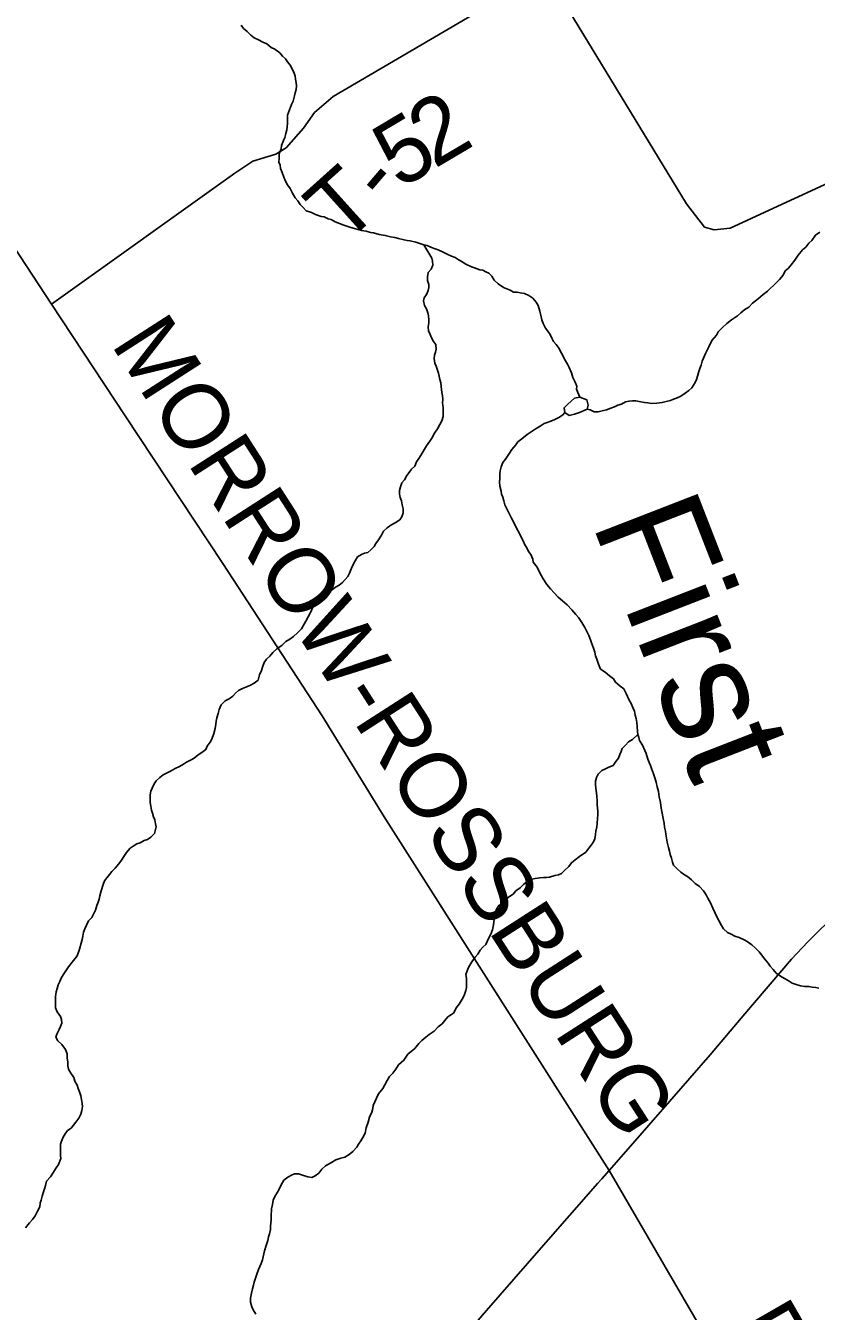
# Model space of a CAD drawing. Extents: x 0 to 1064, y 0 to 440.
# Drawn here: x 324.39 to 335.34, y 79.88 to 97.69 of the extents above; entities that cross this region are included whole.
import ezdxf

# ---------------------------------------------------------------- set-up
doc = ezdxf.new("R2010")
doc.units = 0
for name, color, linetype in [('GM_X_County_Road', 7, 'Continuous'), ('GM_X_County_Road_Text', 7, 'Continuous'), ('GM_X_Minor_Lake', 7, 'Continuous'), ('GM_X_Minor_River', 7, 'Continuous'), ('GM_X_Minor_River_Text', 7, 'Continuous'), ('GM_X_State_Route', 7, 'Continuous'), ('GM_X_Township_Road', 7, 'Continuous'), ('GM_X_Township_Road_Text', 7, 'Continuous')]:
    doc.layers.add(name, color=color, linetype=linetype)

msp = doc.modelspace()

# ---------------------------------------------------------------- linework, layer by layer
at = {"layer": 'GM_X_County_Road'}
msp.add_lwpolyline([(323.769, 95.318), (324.747, 93.833), (325.767, 92.285), (327.123, 90.24), (328.496, 88.128), (329.357, 86.729), (332.472, 81.833), (334.396, 78.519)], dxfattribs=at)
at = {"layer": 'GM_X_Minor_Lake'}
for points in [[(331.99, 92.528), (331.897, 92.445), (331.847, 92.397), (331.858, 92.33), (331.919, 92.292), (331.992, 92.309), (332.06, 92.332)], [(332.06, 92.332), (332.165, 92.379), (332.178, 92.433), (332.161, 92.507), (332.064, 92.545), (331.99, 92.528)]]:
    msp.add_lwpolyline(points, dxfattribs=at)
at = {"layer": 'GM_X_Minor_River'}
for points in [[(327.373, 97.696), (327.408, 97.653), (327.456, 97.609), (327.509, 97.559), (327.557, 97.522), (327.617, 97.496), (327.677, 97.464), (327.731, 97.438), (327.791, 97.388), (327.839, 97.363), (327.911, 97.312), (327.946, 97.269), (327.988, 97.231), (328.017, 97.188), (328.053, 97.145), (328.088, 97.083), (328.111, 97.034), (328.122, 96.991), (328.127, 96.948), (328.138, 96.899), (328.143, 96.857), (328.136, 96.808), (328.123, 96.76), (328.115, 96.718), (328.095, 96.645), (328.07, 96.597), (328.044, 96.525), (328.018, 96.452), (328.016, 96.398), (328.015, 96.337), (328.006, 96.246), (327.993, 96.198), (327.979, 96.143), (327.96, 96.101), (327.934, 96.029), (327.927, 95.986), (327.901, 95.914), (327.899, 95.853), (327.898, 95.799), (327.915, 95.756), (327.92, 95.713), (327.943, 95.658), (327.966, 95.59), (327.989, 95.535), (328.018, 95.486), (328.053, 95.436), (328.088, 95.368), (328.123, 95.307), (328.159, 95.263), (328.194, 95.214), (328.235, 95.17), (328.277, 95.127), (328.349, 95.101), (328.403, 95.075), (328.482, 95.049), (328.524, 95.042), (328.579, 95.016), (328.621, 95.003), (328.675, 94.971), (328.735, 94.952), (328.795, 94.926), (328.838, 94.913), (328.892, 94.893), (328.946, 94.88), (329.043, 94.853), (329.104, 94.845), (329.164, 94.826), (329.207, 94.819), (329.285, 94.798), (329.37, 94.784), (329.443, 94.764), (329.503, 94.757), (329.552, 94.743), (329.63, 94.723), (329.673, 94.716), (329.715, 94.709), (329.794, 94.689), (329.836, 94.676), (329.903, 94.656), (329.951, 94.643), (330.011, 94.617), (330.06, 94.597), (330.102, 94.584), (330.174, 94.552), (330.228, 94.526), (330.288, 94.495), (330.337, 94.481), (330.379, 94.45), (330.433, 94.418)], [(334.746, 94.089), (334.828, 94.172), (334.878, 94.232), (334.91, 94.292), (334.953, 94.333), (334.991, 94.375), (335.041, 94.441), (335.086, 94.513), (335.148, 94.584), (335.192, 94.62), (335.236, 94.679), (335.279, 94.715), (335.33, 94.787), (335.386, 94.828)], [(329.903, 94.656), (330.014, 94.471), (330.025, 94.428), (330.03, 94.373), (330.004, 94.319), (329.966, 94.271), (329.953, 94.211), (329.957, 94.162), (329.974, 94.107), (329.973, 94.064), (329.966, 94.022), (329.941, 93.968), (329.909, 93.92), (329.902, 93.878), (329.912, 93.816), (329.942, 93.767), (329.959, 93.712), (329.97, 93.669), (329.974, 93.614), (329.973, 93.572), (329.966, 93.517), (329.971, 93.462), (329.994, 93.413), (330.011, 93.364), (330.04, 93.315), (330.069, 93.272), (330.074, 93.211), (330.067, 93.168), (330.054, 93.126), (330.046, 93.078), (330.057, 93.016), (330.074, 92.974), (330.091, 92.931), (330.108, 92.875), (330.119, 92.833), (330.124, 92.79), (330.141, 92.741), (330.146, 92.692), (330.151, 92.649), (330.156, 92.607), (330.161, 92.564), (330.166, 92.515), (330.165, 92.461), (330.17, 92.406), (330.174, 92.351), (330.173, 92.278), (330.153, 92.218), (330.127, 92.164), (330.095, 92.104), (330.051, 92.044), (330.013, 91.978), (329.987, 91.936), (329.943, 91.87), (329.912, 91.822), (329.88, 91.768), (329.835, 91.696), (329.804, 91.648), (329.778, 91.588), (329.734, 91.547), (329.703, 91.499), (329.671, 91.457), (329.639, 91.397), (329.602, 91.355), (329.582, 91.301), (329.569, 91.253), (329.567, 91.198), (329.579, 91.155), (329.596, 91.106), (329.606, 91.051), (329.617, 90.996), (329.616, 90.942), (329.602, 90.887), (329.571, 90.845), (329.509, 90.804), (329.447, 90.769), (329.398, 90.734), (329.348, 90.687), (329.316, 90.633), (329.278, 90.567), (329.24, 90.519), (329.215, 90.477), (329.171, 90.429), (329.127, 90.394), (329.085, 90.383), (329.041, 90.366), (328.986, 90.33), (328.954, 90.276), (328.928, 90.228), (328.903, 90.174), (328.877, 90.108), (328.851, 90.06), (328.814, 90.018), (328.776, 89.977), (328.733, 89.941), (328.683, 89.912), (328.634, 89.877), (328.578, 89.842), (328.535, 89.818), (328.491, 89.789), (328.448, 89.754), (328.404, 89.706)], [(330.433, 94.418), (330.487, 94.386), (330.565, 94.348), (330.607, 94.335), (330.679, 94.309), (330.722, 94.302), (330.764, 94.282), (330.806, 94.263), (330.848, 94.22), (330.877, 94.164), (330.936, 94.114), (331.008, 94.064), (331.099, 94.025), (331.147, 94), (331.195, 93.998), (331.238, 93.991), (331.298, 93.978), (331.358, 93.952), (331.412, 93.914), (331.46, 93.858), (331.489, 93.815), (331.511, 93.735), (331.528, 93.656), (331.539, 93.613), (331.556, 93.564), (331.591, 93.502), (331.62, 93.459), (331.655, 93.41), (331.679, 93.36), (331.702, 93.317), (331.737, 93.274), (331.779, 93.218), (331.796, 93.175), (331.825, 93.132), (331.854, 93.07), (331.895, 93.003), (331.918, 92.953), (331.947, 92.88), (331.97, 92.818), (331.998, 92.751), (332.021, 92.696), (332.02, 92.653), (332.037, 92.61), (332.064, 92.545)], [(332.165, 92.379), (332.208, 92.369), (332.262, 92.343), (332.317, 92.342), (332.372, 92.353), (332.433, 92.369), (332.495, 92.392), (332.544, 92.409), (332.593, 92.432), (332.642, 92.449), (332.698, 92.479), (332.747, 92.49), (332.795, 92.494), (332.838, 92.493), (332.911, 92.479), (332.959, 92.472), (333.008, 92.465), (333.062, 92.458), (333.129, 92.462), (333.203, 92.472), (333.258, 92.483), (333.319, 92.5), (333.362, 92.517), (333.405, 92.528), (333.461, 92.557), (333.522, 92.599), (333.572, 92.634), (333.616, 92.675), (333.66, 92.747), (333.679, 92.789), (333.699, 92.85), (333.712, 92.898), (333.726, 92.94), (333.745, 92.988), (333.759, 93.043), (333.778, 93.085), (333.804, 93.151), (333.849, 93.241), (333.894, 93.331), (333.956, 93.403), (333.982, 93.451), (334.038, 93.51), (334.1, 93.564), (334.163, 93.617), (334.249, 93.669), (334.293, 93.711), (334.349, 93.758), (334.404, 93.793), (334.454, 93.847), (334.541, 93.912), (334.603, 93.965), (334.665, 94.012), (334.703, 94.054), (334.746, 94.089)], [(331.858, 92.33), (331.823, 92.293), (331.773, 92.264), (331.718, 92.235), (331.662, 92.212), (331.613, 92.195), (331.57, 92.177), (331.514, 92.142), (331.446, 92.101), (331.403, 92.072), (331.335, 92.025), (331.261, 91.966), (331.205, 91.925), (331.179, 91.883), (331.123, 91.817), (331.091, 91.769), (331.034, 91.686), (330.997, 91.638), (330.977, 91.578), (330.963, 91.523), (330.956, 91.481), (330.955, 91.414), (330.954, 91.371), (330.958, 91.31), (330.975, 91.243), (330.98, 91.201), (330.997, 91.158), (331.014, 91.108), (331.025, 91.054), (331.048, 91.004), (331.071, 90.961), (331.094, 90.912), (331.118, 90.869), (331.153, 90.807), (331.181, 90.74), (331.228, 90.653), (331.251, 90.604), (331.28, 90.555), (331.303, 90.5), (331.333, 90.456), (331.356, 90.407), (331.385, 90.364), (331.414, 90.302), (331.419, 90.26), (331.472, 90.191), (331.513, 90.111), (331.536, 90.068), (331.559, 90.025), (331.606, 89.951), (331.659, 89.889), (331.707, 89.833), (331.766, 89.771), (331.826, 89.721), (331.891, 89.665), (331.956, 89.596), (332.01, 89.534), (332.045, 89.491), (332.092, 89.423), (332.133, 89.355), (332.168, 89.287), (332.191, 89.244), (332.214, 89.182), (332.225, 89.14), (332.254, 89.066), (332.271, 89.011), (332.282, 88.962), (332.299, 88.913), (332.321, 88.845), (332.35, 88.778), (332.416, 88.734), (332.476, 88.684), (332.529, 88.64), (332.559, 88.597), (332.624, 88.54), (332.672, 88.503), (332.707, 88.441), (332.741, 88.355), (332.776, 88.299), (332.799, 88.244), (332.823, 88.195), (332.833, 88.14), (332.844, 88.091), (332.855, 88.036), (332.86, 87.981), (332.864, 87.914), (332.869, 87.872), (332.88, 87.829), (332.891, 87.786), (332.933, 87.724), (332.967, 87.65), (332.984, 87.607), (333.007, 87.528), (333.024, 87.485), (333.041, 87.442), (333.058, 87.399), (333.087, 87.325), (333.104, 87.27), (333.121, 87.209), (333.137, 87.148)], [(328.404, 89.706), (328.379, 89.664), (328.353, 89.604), (328.327, 89.544), (328.302, 89.502), (328.27, 89.442), (328.232, 89.376), (328.212, 89.334), (328.156, 89.28), (328.1, 89.227), (328.05, 89.192), (327.995, 89.157), (327.945, 89.109), (327.871, 89.056), (327.815, 89.009), (327.771, 88.955), (327.727, 88.914), (327.695, 88.866), (327.676, 88.818), (327.656, 88.757), (327.63, 88.697), (327.61, 88.625), (327.554, 88.583), (327.505, 88.554), (327.462, 88.537), (327.394, 88.508), (327.339, 88.479), (327.295, 88.444), (327.258, 88.402), (327.208, 88.367), (327.153, 88.338), (327.097, 88.284), (327.071, 88.218), (327.057, 88.164), (327.037, 88.103), (327.03, 88.055), (327.023, 88.012), (327.015, 87.952), (326.995, 87.885), (326.969, 87.807), (326.944, 87.765), (326.906, 87.711), (326.886, 87.663), (326.83, 87.622), (326.781, 87.587), (326.725, 87.545), (326.682, 87.522), (326.62, 87.487), (326.577, 87.458), (326.521, 87.429), (326.46, 87.4), (326.398, 87.365), (326.349, 87.342), (326.293, 87.313), (326.25, 87.277), (326.2, 87.23), (326.168, 87.188), (326.142, 87.128), (326.123, 87.086), (326.116, 87.037), (326.114, 86.976), (326.113, 86.928), (326.124, 86.879), (326.135, 86.824), (326.146, 86.781), (326.163, 86.732), (326.18, 86.689), (326.191, 86.634), (326.196, 86.591), (326.176, 86.501), (326.126, 86.447), (326.076, 86.418), (326.033, 86.401), (325.978, 86.372), (325.928, 86.355), (325.879, 86.325), (325.836, 86.296), (325.785, 86.236), (325.76, 86.194), (325.709, 86.117), (325.678, 86.075), (325.628, 86.021), (325.584, 85.974), (325.553, 85.932), (325.515, 85.884), (325.483, 85.842), (325.464, 85.794), (325.437, 85.704), (325.417, 85.637), (325.41, 85.589), (325.397, 85.547), (325.378, 85.504), (325.358, 85.438), (325.332, 85.384), (325.306, 85.336), (325.263, 85.288), (325.231, 85.228), (325.211, 85.18), (325.192, 85.132), (325.184, 85.077), (325.171, 85.029)], [(332.06, 86.182), (332.147, 86.241), (332.191, 86.295), (332.222, 86.337), (332.254, 86.385), (332.273, 86.427), (332.281, 86.487), (332.288, 86.53), (332.302, 86.59), (332.303, 86.639), (332.311, 86.712), (332.312, 86.76), (332.313, 86.809), (332.308, 86.851), (332.303, 86.9), (332.305, 86.955), (332.3, 87.01), (332.295, 87.065), (332.285, 87.126), (332.28, 87.18), (332.281, 87.223), (332.294, 87.277), (332.32, 87.319), (332.37, 87.373), (332.413, 87.39), (332.468, 87.419), (332.524, 87.442), (332.562, 87.496), (332.599, 87.544), (332.619, 87.592), (332.638, 87.634), (332.651, 87.676), (332.695, 87.724), (332.739, 87.771), (332.794, 87.8), (332.869, 87.872)], [(333.137, 87.148), (333.154, 87.08), (333.164, 87.007), (333.181, 86.928), (333.191, 86.848), (333.207, 86.781), (333.218, 86.708), (333.234, 86.641), (333.239, 86.586), (333.25, 86.531), (333.255, 86.488), (333.266, 86.433), (333.276, 86.378), (333.293, 86.305), (333.304, 86.256), (333.315, 86.207), (333.332, 86.158), (333.349, 86.103), (333.36, 86.06), (333.413, 86.01), (333.461, 85.966), (333.515, 85.929), (333.557, 85.903), (333.611, 85.859), (333.664, 85.809), (333.724, 85.765), (333.777, 85.703), (333.812, 85.648), (333.835, 85.605), (333.876, 85.537), (333.905, 85.463), (333.94, 85.395), (333.969, 85.328), (333.992, 85.285), (334.027, 85.223), (334.056, 85.18), (334.11, 85.13), (334.158, 85.104), (334.212, 85.079), (334.272, 85.059), (334.339, 85.027), (334.381, 85.002), (334.446, 84.958), (334.494, 84.914), (334.547, 84.858), (334.583, 84.814), (334.624, 84.765), (334.671, 84.703), (334.701, 84.66), (334.742, 84.616), (334.784, 84.566), (334.843, 84.522), (334.897, 84.491), (334.963, 84.453), (335.005, 84.427), (335.06, 84.408), (335.12, 84.388), (335.181, 84.38), (335.235, 84.379), (335.284, 84.372), (335.333, 84.365), (335.375, 84.358)], [(327.967, 81.697), (328.023, 81.738), (328.072, 81.767), (328.115, 81.784), (328.17, 81.783), (328.237, 81.763), (328.297, 81.743), (328.352, 81.736), (328.401, 81.759), (328.451, 81.794), (328.494, 81.848), (328.544, 81.895), (328.625, 81.942), (328.686, 81.977), (328.754, 82), (328.809, 82.017), (328.871, 82.052), (328.921, 82.093), (328.977, 82.153), (329.002, 82.195), (329.034, 82.242), (329.059, 82.29), (329.091, 82.35), (329.105, 82.423), (329.132, 82.502), (329.152, 82.568), (329.184, 82.64), (329.197, 82.688), (329.204, 82.731), (329.25, 82.833), (329.275, 82.893), (329.338, 82.965), (329.364, 83.019), (329.396, 83.079), (329.427, 83.133), (329.477, 83.18), (329.515, 83.234), (329.553, 83.294), (329.628, 83.359), (329.653, 83.401), (329.685, 83.443), (329.778, 83.52), (329.835, 83.591), (329.878, 83.633), (329.934, 83.68), (329.978, 83.715), (330.046, 83.762), (330.102, 83.822), (330.158, 83.863), (330.196, 83.911), (330.239, 83.958), (330.314, 84.011), (330.358, 84.089), (330.396, 84.137), (330.421, 84.179), (330.447, 84.227), (330.466, 84.269), (330.486, 84.323), (330.493, 84.366), (330.495, 84.445), (330.496, 84.493), (330.485, 84.548), (330.518, 84.633), (330.543, 84.675), (330.569, 84.723), (330.613, 84.788), (330.651, 84.83), (330.683, 84.884), (330.72, 84.926), (330.764, 84.961), (330.802, 85.045), (330.834, 85.105), (330.854, 85.166), (330.868, 85.232), (330.875, 85.275), (330.883, 85.347), (330.89, 85.402), (330.91, 85.45), (330.941, 85.504), (330.991, 85.527), (331.022, 85.569), (331.078, 85.616), (331.14, 85.657), (331.178, 85.705), (331.24, 85.746), (331.284, 85.794), (331.339, 85.841), (331.383, 85.864), (331.444, 85.875), (331.511, 85.886), (331.56, 85.891), (331.602, 85.889), (331.645, 85.895), (331.719, 85.917), (331.768, 85.928), (331.811, 85.945), (331.854, 85.987), (331.911, 86.04), (331.948, 86.094), (331.998, 86.135), (332.06, 86.182)], [(325.171, 85.029), (325.158, 84.981), (325.137, 84.896), (325.124, 84.854), (325.105, 84.806), (325.073, 84.764), (325.035, 84.716), (324.985, 84.651), (324.954, 84.609), (324.909, 84.543), (324.884, 84.495), (324.864, 84.447), (324.839, 84.405), (324.825, 84.35), (324.812, 84.308), (324.804, 84.241), (324.803, 84.187), (324.802, 84.132), (324.806, 84.083), (324.829, 84.028), (324.871, 83.966), (324.888, 83.923), (324.893, 83.874), (324.873, 83.826), (324.854, 83.784), (324.822, 83.718), (324.808, 83.676), (324.838, 83.627), (324.891, 83.577), (324.944, 83.508), (324.967, 83.447), (324.966, 83.386), (324.977, 83.337), (324.975, 83.283), (324.986, 83.234), (325.015, 83.178), (325.056, 83.117), (325.073, 83.068), (325.102, 83.012), (325.12, 82.969), (325.137, 82.92), (325.154, 82.865), (325.164, 82.816), (325.175, 82.761), (325.18, 82.718), (325.167, 82.664), (325.153, 82.61), (325.128, 82.555), (325.084, 82.502), (325.052, 82.46), (325.021, 82.418), (324.971, 82.383), (324.94, 82.341), (324.908, 82.293), (324.888, 82.239), (324.875, 82.197), (324.874, 82.148), (324.873, 82.099), (324.871, 82.039), (324.876, 81.996), (324.844, 81.912), (324.806, 81.852), (324.774, 81.81), (324.736, 81.744), (324.68, 81.685), (324.666, 81.624), (324.653, 81.576), (324.639, 81.534), (324.62, 81.473), (324.606, 81.419), (324.593, 81.377), (324.586, 81.328), (324.554, 81.268), (324.522, 81.202), (324.484, 81.154), (324.446, 81.107), (324.39, 81.035)], [(327.58, 79.839), (327.539, 79.901), (327.522, 79.944), (327.505, 80.005), (327.506, 80.06), (327.52, 80.133), (327.534, 80.193), (327.547, 80.241), (327.554, 80.284), (327.587, 80.38), (327.614, 80.459), (327.652, 80.543), (327.672, 80.591), (327.699, 80.718), (327.719, 80.79), (327.745, 80.863), (327.753, 80.911), (327.766, 80.954), (327.78, 81.014), (327.781, 81.057), (327.788, 81.105), (327.789, 81.148), (327.79, 81.196), (327.793, 81.299), (327.807, 81.36), (327.82, 81.42), (327.84, 81.469), (327.891, 81.552), (327.923, 81.625), (327.967, 81.697)]]:
    msp.add_lwpolyline(points, dxfattribs=at)
at = {"layer": 'GM_X_State_Route'}
for points in [[(334.349, 84), (334.484, 84.16), (334.995, 84.76), (335.221, 84.997), (335.636, 85.411), (336.045, 85.856), (336.5, 86.415), (336.948, 86.931), (337.091, 87.1)], [(332.367, 81.714), (332.472, 81.833), (332.736, 82.129), (333.304, 82.788), (333.871, 83.435), (334.349, 84)], [(330.187, 79.214), (330.774, 79.891), (331.531, 80.758), (332.313, 81.654), (332.367, 81.714)]]:
    msp.add_lwpolyline(points, dxfattribs=at)
at = {"layer": 'GM_X_Township_Road'}
for points in [[(341.681, 93.219), (341.453, 93.5), (340.897, 94.189), (340.075, 94.901), (338.98, 95.781), (338.504, 96.068), (337.916, 96.223), (337.442, 96.285), (337.168, 96.24), (336.819, 96.118), (334.146, 94.883), (333.926, 94.863), (333.793, 94.901), (333.542, 95.221), (331.589, 98.436), (331.038, 99.35), (330.682, 99.945), (330.509, 100.604), (328.977, 109.662), (328.278, 113.796), (327.503, 117.916), (327.452, 118.192), (327.388, 118.539)], [(324.747, 93.833), (327.286, 95.646), (327.538, 95.812), (327.856, 95.911), (327.997, 96), (328.239, 96.269), (328.389, 96.486), (328.647, 96.707), (331.589, 98.436), (331.648, 98.471), (331.652, 98.473)]]:
    msp.add_lwpolyline(points, dxfattribs=at)

# ---------------------------------------------------------------- texts
at = {"layer": 'GM_X_County_Road_Text'}
for s, height, rotation, p in [('MORROW-ROSSBURG', 0.90909, 302.7436, (325.561, 93.282)), ('R', 0.909, 299.9952, (334.146, 79.675))]:
    msp.add_text(s, height=height, rotation=rotation, dxfattribs=at).set_placement(p)
at = {"layer": 'GM_X_Minor_River_Text'}
msp.add_text('First', height=1.5153, rotation=291.2328, dxfattribs=at).set_placement((332.223, 90.81))
at = {"layer": 'GM_X_Township_Road_Text'}
for s, rotation, p in [('2', 30.555, (330.049, 95.703)), ('5', 30.7906, (329.569, 95.417)), ('T', 42.0136, (328.79, 94.636)), ('-', 49.5152, (329.386, 95.184))]:
    msp.add_text(s, height=0.909, rotation=rotation, dxfattribs=at).set_placement(p)

doc.saveas('drawing.dxf')
